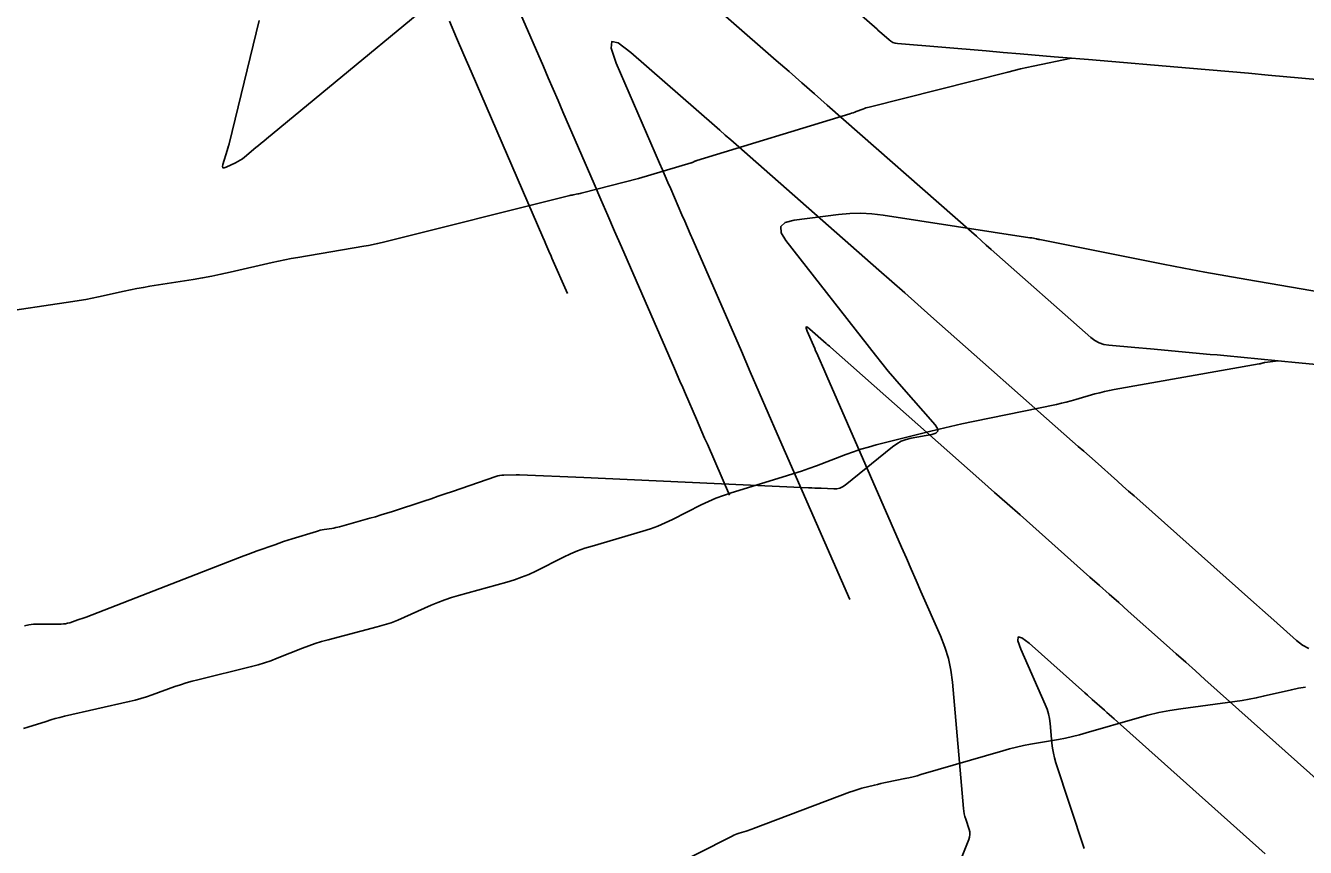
# Model space of a CAD drawing. Extents: x 1005228 to 1008882, y 1883389 to 1885754.
# Drawn here: x 1008055 to 1008110.2, y 1884412.1 to 1884447.6 of the extents above; entities that cross this region are included whole.
import ezdxf

# ---------------------------------------------------------------- set-up
doc = ezdxf.new("R2010")
doc.units = 0
for name, color, linetype in [('ATDIMS', 7, 'Continuous'), ('C-ANNO-NOTE', 7, 'Continuous'), ('TSOBSTACLE', 7, 'Continuous')]:
    doc.layers.add(name, color=color, linetype=linetype)

msp = doc.modelspace()

# ---------------------------------------------------------------- linework, layer by layer
at = {"layer": 'ATDIMS'}
for points in [[(1008113.597, 1884445.007), (1008108.598, 1884445.456), (1008107.749, 1884445.532), (1008106.899, 1884445.607), (1008106.05, 1884445.68), (1008105.2, 1884445.753), (1008100.838, 1884446.121), (1008100.469, 1884446.152), (1008100.101, 1884446.184), (1008099.733, 1884446.215), (1008099.364, 1884446.246), (1008097.891, 1884446.371), (1008097.154, 1884446.433), (1008096.418, 1884446.495), (1008092.594, 1884446.819), (1008092.494, 1884446.835), (1008092.401, 1884446.866), (1008092.314, 1884446.912), (1008092.233, 1884446.972), (1008091.822, 1884447.334), (1008091.769, 1884447.381), (1008091.715, 1884447.428), (1008085.11, 1884453.207)], [(1008073.258, 1884447.777), (1008073.57, 1884447.055), (1008073.882, 1884446.332), (1008074.195, 1884445.61), (1008077.294, 1884438.454), (1008077.358, 1884438.305), (1008077.423, 1884438.156), (1008077.552, 1884437.857), (1008077.584, 1884437.783), (1008077.617, 1884437.708), (1008077.649, 1884437.634), (1008077.681, 1884437.559), (1008078.349, 1884436.024)], [(1008081.412, 1884440.998), (1008083.691, 1884441.662), (1008083.712, 1884441.669), (1008083.732, 1884441.676), (1008083.752, 1884441.685), (1008083.772, 1884441.694), (1008083.851, 1884441.734), (1008083.87, 1884441.744), (1008083.89, 1884441.752), (1008083.911, 1884441.76), (1008083.932, 1884441.767), (1008090.54, 1884443.785), (1008090.611, 1884443.807), (1008090.681, 1884443.83), (1008090.751, 1884443.855), (1008090.82, 1884443.881), (1008091.097, 1884443.986), (1008091.167, 1884444.011), (1008091.237, 1884444.034), (1008091.307, 1884444.055), (1008091.379, 1884444.074), (1008097.352, 1884445.585), (1008097.625, 1884445.652), (1008097.9, 1884445.717), (1008098.174, 1884445.778), (1008098.45, 1884445.836), (1008100.105, 1884446.177)], [(1008081.412, 1884440.998), (1008078.998, 1884440.371), (1008078.949, 1884440.359), (1008078.899, 1884440.347), (1008078.849, 1884440.336), (1008078.8, 1884440.326), (1008078.6, 1884440.288), (1008078.55, 1884440.278), (1008078.5, 1884440.268), (1008078.45, 1884440.256), (1008078.401, 1884440.244), (1008070.355, 1884438.232), (1008070.158, 1884438.185), (1008069.961, 1884438.141), (1008069.763, 1884438.102), (1008069.564, 1884438.066), (1008066.709, 1884437.581), (1008066.433, 1884437.532), (1008066.157, 1884437.479), (1008065.882, 1884437.422), (1008065.608, 1884437.361), (1008063.792, 1884436.943), (1008063.397, 1884436.856), (1008063.001, 1884436.776), (1008062.604, 1884436.702), (1008062.205, 1884436.636), (1008060.33, 1884436.338), (1008060.051, 1884436.292), (1008059.773, 1884436.242), (1008059.496, 1884436.187), (1008059.219, 1884436.129), (1008058.115, 1884435.886), (1008057.839, 1884435.828), (1008057.561, 1884435.775), (1008057.283, 1884435.727), (1008057.004, 1884435.683), (1008053.526, 1884435.172)]]:
    msp.add_lwpolyline(points, dxfattribs=at)
at = {"layer": 'C-ANNO-NOTE'}
for points in [[(1008065.044, 1884447.811), (1008063.757, 1884442.493), (1008063.751, 1884442.468), (1008063.745, 1884442.443), (1008063.737, 1884442.419), (1008063.73, 1884442.394), (1008063.669, 1884442.2), (1008063.478, 1884441.595), (1008063.461, 1884441.506), (1008063.478, 1884441.456), (1008063.53, 1884441.446), (1008063.616, 1884441.474), (1008064.029, 1884441.668), (1008064.13, 1884441.72), (1008064.228, 1884441.778), (1008064.321, 1884441.841), (1008064.411, 1884441.911), (1008064.908, 1884442.325), (1008065.02, 1884442.419), (1008065.132, 1884442.512), (1008065.244, 1884442.605), (1008065.357, 1884442.698), (1008075.165, 1884450.794)], [(1008117.56, 1884434.939), (1008107.668, 1884436.633), (1008106.764, 1884436.791), (1008105.862, 1884436.954), (1008104.961, 1884437.124), (1008104.061, 1884437.3), (1008098.734, 1884438.358), (1008098.699, 1884438.365), (1008098.663, 1884438.372), (1008098.628, 1884438.379), (1008098.593, 1884438.387), (1008098.397, 1884438.428), (1008098.389, 1884438.429), (1008098.382, 1884438.431), (1008098.374, 1884438.431), (1008098.366, 1884438.432), (1008098.335, 1884438.432), (1008098.327, 1884438.432), (1008098.319, 1884438.433), (1008098.311, 1884438.434), (1008098.303, 1884438.435), (1008091.974, 1884439.414), (1008091.495, 1884439.471), (1008091.016, 1884439.495), (1008090.537, 1884439.484), (1008090.057, 1884439.44), (1008088.136, 1884439.195), (1008087.753, 1884439.094), (1008087.565, 1884438.913), (1008087.571, 1884438.652), (1008087.772, 1884438.311), (1008091.642, 1884433.372), (1008091.916, 1884433.026), (1008092.196, 1884432.684), (1008092.48, 1884432.346), (1008092.769, 1884432.011), (1008094.219, 1884430.358), (1008094.321, 1884430.204), (1008094.331, 1884430.083), (1008094.248, 1884429.995), (1008094.072, 1884429.939), (1008093.182, 1884429.781), (1008092.965, 1884429.729), (1008092.76, 1884429.651), (1008092.567, 1884429.547), (1008092.386, 1884429.417), (1008090.338, 1884427.754), (1008090.228, 1884427.68), (1008090.11, 1884427.628), (1008089.985, 1884427.6), (1008089.852, 1884427.595), (1008089.305, 1884427.622), (1008089.168, 1884427.629), (1008089.031, 1884427.635), (1008088.895, 1884427.642), (1008088.758, 1884427.648), (1008080.93, 1884427.998), (1008079.995, 1884428.04), (1008079.059, 1884428.082), (1008076.277, 1884428.206), (1008076.265, 1884428.207), (1008076.253, 1884428.207), (1008076.241, 1884428.207), (1008076.229, 1884428.207), (1008076.134, 1884428.205), (1008075.611, 1884428.196), (1008075.52, 1884428.19), (1008075.431, 1884428.178), (1008075.343, 1884428.159), (1008075.256, 1884428.133), (1008073.384, 1884427.485), (1008073.079, 1884427.38), (1008072.773, 1884427.276), (1008072.467, 1884427.173), (1008072.161, 1884427.071), (1008070.805, 1884426.624), (1008070.562, 1884426.545), (1008070.318, 1884426.47), (1008070.074, 1884426.397), (1008069.828, 1884426.328), (1008068.517, 1884425.965), (1008068.435, 1884425.943), (1008068.352, 1884425.924), (1008068.269, 1884425.907), (1008068.185, 1884425.893), (1008067.85, 1884425.841), (1008067.766, 1884425.826), (1008067.683, 1884425.809), (1008067.601, 1884425.788), (1008067.519, 1884425.764), (1008066.478, 1884425.442), (1008066.287, 1884425.382), (1008066.096, 1884425.32), (1008065.905, 1884425.255), (1008065.716, 1884425.189), (1008064.958, 1884424.922), (1008064.769, 1884424.854), (1008064.58, 1884424.785), (1008064.392, 1884424.714), (1008064.205, 1884424.642), (1008057.578, 1884422.064), (1008057.49, 1884422.031), (1008057.403, 1884421.999), (1008057.314, 1884421.968), (1008057.225, 1884421.939), (1008056.869, 1884421.823), (1008056.78, 1884421.798), (1008056.689, 1884421.78), (1008056.597, 1884421.769), (1008056.504, 1884421.765), (1008055.498, 1884421.761), (1008055.301, 1884421.753), (1008055.106, 1884421.728), (1008054.914, 1884421.688)]]:
    msp.add_lwpolyline(points, dxfattribs=at)
at = {"layer": 'TSOBSTACLE'}
for points in [[(1008081.19, 1884451.49), (1008087.365, 1884446.087), (1008087.916, 1884445.605), (1008088.466, 1884445.123), (1008089.015, 1884444.64), (1008089.565, 1884444.158), (1008095.786, 1884438.686), (1008096.001, 1884438.497), (1008096.216, 1884438.307), (1008096.43, 1884438.118), (1008096.645, 1884437.929), (1008100.936, 1884434.134), (1008101.111, 1884434.001), (1008101.301, 1884433.901), (1008101.503, 1884433.832), (1008101.72, 1884433.796), (1008102.839, 1884433.695), (1008103.51, 1884433.635), (1008106.098, 1884433.402), (1008106.39, 1884433.375), (1008106.683, 1884433.348), (1008106.976, 1884433.321), (1008107.269, 1884433.293), (1008108.44, 1884433.181), (1008108.733, 1884433.153), (1008109.026, 1884433.125), (1008109.319, 1884433.097), (1008109.612, 1884433.069), (1008121.97, 1884431.889)], [(1008085.351, 1884427.331), (1008084.393, 1884429.52), (1008084.274, 1884429.792), (1008084.155, 1884430.065), (1008084.036, 1884430.337), (1008083.917, 1884430.609), (1008083.443, 1884431.698), (1008083.325, 1884431.971), (1008083.206, 1884432.243), (1008083.088, 1884432.515), (1008082.97, 1884432.787), (1008080.685, 1884438.04), (1008080.389, 1884438.72), (1008080.094, 1884439.401), (1008079.798, 1884440.082), (1008079.504, 1884440.763), (1008078.158, 1884443.873), (1008077.947, 1884444.361), (1008077.736, 1884444.848), (1008077.525, 1884445.336), (1008077.314, 1884445.823), (1008076.326, 1884448.104)], [(1008110.348, 1884420.709), (1008110.072, 1884420.859), (1008109.816, 1884421.055), (1008108.834, 1884421.932), (1008108.589, 1884422.151), (1008108.343, 1884422.37), (1008108.097, 1884422.589), (1008107.851, 1884422.808), (1008103.05, 1884427.076), (1008102.809, 1884427.291), (1008102.568, 1884427.505), (1008102.327, 1884427.719), (1008102.086, 1884427.933), (1008101.122, 1884428.79), (1008100.881, 1884429.005), (1008100.639, 1884429.219), (1008100.398, 1884429.432), (1008100.156, 1884429.646), (1008094.037, 1884435.057), (1008093.475, 1884435.554), (1008092.913, 1884436.05), (1008092.351, 1884436.546), (1008091.788, 1884437.041), (1008085.631, 1884442.456), (1008085.397, 1884442.661), (1008085.164, 1884442.866), (1008084.93, 1884443.071), (1008084.696, 1884443.276), (1008081.087, 1884446.433), (1008080.548, 1884446.842), (1008080.263, 1884446.902), (1008080.233, 1884446.612), (1008080.457, 1884445.973), (1008082.329, 1884441.648), (1008082.449, 1884441.371), (1008082.569, 1884441.093), (1008082.69, 1884440.816), (1008082.81, 1884440.539), (1008083.293, 1884439.43), (1008083.413, 1884439.152), (1008083.534, 1884438.875), (1008083.655, 1884438.598), (1008083.775, 1884438.321), (1008085.857, 1884433.537), (1008086.244, 1884432.647), (1008086.632, 1884431.758), (1008087.021, 1884430.868), (1008087.41, 1884429.979), (1008090.541, 1884422.824)], [(1008095.018, 1884410.817), (1008095.676, 1884412.465), (1008095.71, 1884412.574), (1008095.723, 1884412.684), (1008095.716, 1884412.794), (1008095.689, 1884412.905), (1008095.542, 1884413.35), (1008095.508, 1884413.461), (1008095.481, 1884413.575), (1008095.461, 1884413.689), (1008095.448, 1884413.805), (1008094.965, 1884419.256), (1008094.898, 1884419.771), (1008094.791, 1884420.276), (1008094.642, 1884420.77), (1008094.452, 1884421.254), (1008093.609, 1884423.169), (1008093.399, 1884423.647), (1008093.189, 1884424.126), (1008092.979, 1884424.605), (1008092.769, 1884425.084), (1008089.542, 1884432.46), (1008089.412, 1884432.757), (1008089.195, 1884433.252), (1008089.152, 1884433.351), (1008089.109, 1884433.45), (1008089.065, 1884433.549), (1008089.022, 1884433.648), (1008088.693, 1884434.405), (1008088.649, 1884434.529), (1008088.654, 1884434.586), (1008088.71, 1884434.574), (1008088.815, 1884434.494), (1008089.521, 1884433.873), (1008089.566, 1884433.833), (1008089.611, 1884433.793), (1008089.656, 1884433.754), (1008089.701, 1884433.714), (1008096.236, 1884427.935), (1008096.786, 1884427.448), (1008097.336, 1884426.961), (1008097.886, 1884426.473), (1008098.436, 1884425.985), (1008100.904, 1884423.791), (1008101.318, 1884423.423), (1008101.731, 1884423.056), (1008102.145, 1884422.688), (1008102.559, 1884422.32), (1008104.213, 1884420.849), (1008104.627, 1884420.481), (1008105.04, 1884420.113), (1008105.454, 1884419.745), (1008105.866, 1884419.376), (1008112.39, 1884413.55)], [(1008054.872, 1884417.254), (1008055.068, 1884417.314), (1008055.853, 1884417.566), (1008056.05, 1884417.627), (1008056.247, 1884417.683), (1008056.446, 1884417.735), (1008056.647, 1884417.783), (1008059.443, 1884418.42), (1008059.694, 1884418.481), (1008059.944, 1884418.55), (1008060.191, 1884418.627), (1008060.435, 1884418.711), (1008061.41, 1884419.063), (1008061.655, 1884419.148), (1008061.902, 1884419.226), (1008062.15, 1884419.298), (1008062.401, 1884419.362), (1008064.719, 1884419.927), (1008065.001, 1884420.001), (1008065.28, 1884420.086), (1008065.556, 1884420.18), (1008065.829, 1884420.285), (1008066.913, 1884420.723), (1008067.185, 1884420.828), (1008067.461, 1884420.924), (1008067.739, 1884421.011), (1008068.021, 1884421.089), (1008070.136, 1884421.638), (1008070.439, 1884421.724), (1008070.738, 1884421.822), (1008071.032, 1884421.932), (1008071.322, 1884422.056), (1008072.473, 1884422.573), (1008072.763, 1884422.697), (1008073.057, 1884422.81), (1008073.355, 1884422.91), (1008073.657, 1884423), (1008075.741, 1884423.574), (1008076.06, 1884423.671), (1008076.374, 1884423.782), (1008076.682, 1884423.909), (1008076.984, 1884424.05), (1008078.181, 1884424.647), (1008078.483, 1884424.789), (1008078.791, 1884424.917), (1008079.103, 1884425.032), (1008079.422, 1884425.132), (1008081.602, 1884425.768), (1008081.932, 1884425.873), (1008082.257, 1884425.992), (1008082.575, 1884426.127), (1008082.888, 1884426.277), (1008084.127, 1884426.906), (1008084.439, 1884427.056), (1008084.757, 1884427.193), (1008085.081, 1884427.315), (1008085.411, 1884427.423), (1008087.8, 1884428.153), (1008088.127, 1884428.256), (1008088.451, 1884428.364), (1008088.774, 1884428.477), (1008089.094, 1884428.595), (1008090.374, 1884429.08), (1008090.695, 1884429.197), (1008091.019, 1884429.304), (1008091.346, 1884429.402), (1008091.677, 1884429.491), (1008093.917, 1884430.057), (1008094.402, 1884430.177), (1008094.888, 1884430.291), (1008095.375, 1884430.4), (1008095.863, 1884430.504), (1008099.46, 1884431.244), (1008099.67, 1884431.29), (1008099.879, 1884431.34), (1008100.087, 1884431.393), (1008100.294, 1884431.451), (1008101.119, 1884431.692), (1008101.326, 1884431.749), (1008101.534, 1884431.801), (1008101.744, 1884431.847), (1008101.955, 1884431.887), (1008108.211, 1884432.989), (1008108.232, 1884432.992), (1008108.252, 1884432.997), (1008108.272, 1884433.002), (1008108.293, 1884433.008), (1008108.373, 1884433.031), (1008108.393, 1884433.036), (1008108.413, 1884433.041), (1008108.434, 1884433.045), (1008108.454, 1884433.048), (1008109.026, 1884433.125)], [(1008108.471, 1884411.844), (1008101.949, 1884417.669), (1008101.844, 1884417.763), (1008101.738, 1884417.857), (1008101.633, 1884417.951), (1008101.528, 1884418.044), (1008101, 1884418.513), (1008100.79, 1884418.7), (1008100.684, 1884418.794), (1008098.273, 1884420.937), (1008097.967, 1884421.174), (1008097.807, 1884421.21), (1008097.793, 1884421.047), (1008097.924, 1884420.683), (1008098.974, 1884418.297), (1008099.052, 1884418.098), (1008099.113, 1884417.895), (1008099.158, 1884417.687), (1008099.185, 1884417.475), (1008099.261, 1884416.618), (1008099.286, 1884416.405), (1008099.323, 1884416.195), (1008099.373, 1884415.987), (1008099.434, 1884415.781), (1008100.66, 1884412.085)], [(1008110.204, 1884419.046), (1008109.899, 1884418.991), (1008109.595, 1884418.926), (1008108.382, 1884418.646), (1008108.079, 1884418.579), (1008107.773, 1884418.52), (1008107.467, 1884418.468), (1008107.159, 1884418.422), (1008104.829, 1884418.108), (1008104.351, 1884418.034), (1008103.877, 1884417.943), (1008103.406, 1884417.834), (1008102.94, 1884417.708), (1008100.741, 1884417.067), (1008100.445, 1884416.985), (1008100.147, 1884416.911), (1008099.847, 1884416.846), (1008099.545, 1884416.788), (1008098.334, 1884416.575), (1008098.033, 1884416.518), (1008097.733, 1884416.452), (1008097.435, 1884416.378), (1008097.139, 1884416.297), (1008093.61, 1884415.268), (1008093.439, 1884415.22), (1008093.266, 1884415.176), (1008093.093, 1884415.135), (1008092.919, 1884415.097), (1008092.146, 1884414.938), (1008092.01, 1884414.909), (1008091.873, 1884414.878), (1008091.738, 1884414.846), (1008091.602, 1884414.813), (1008091.062, 1884414.676), (1008090.927, 1884414.64), (1008090.794, 1884414.6), (1008090.662, 1884414.556), (1008090.531, 1884414.509), (1008086.38, 1884412.936), (1008086.304, 1884412.907), (1008086.227, 1884412.88), (1008086.149, 1884412.855), (1008086.071, 1884412.83), (1008085.759, 1884412.735), (1008085.681, 1884412.709), (1008085.605, 1884412.68), (1008085.53, 1884412.648), (1008085.457, 1884412.613), (1008080.963, 1884410.331)]]:
    msp.add_lwpolyline(points, dxfattribs=at)

doc.saveas('drawing.dxf')
